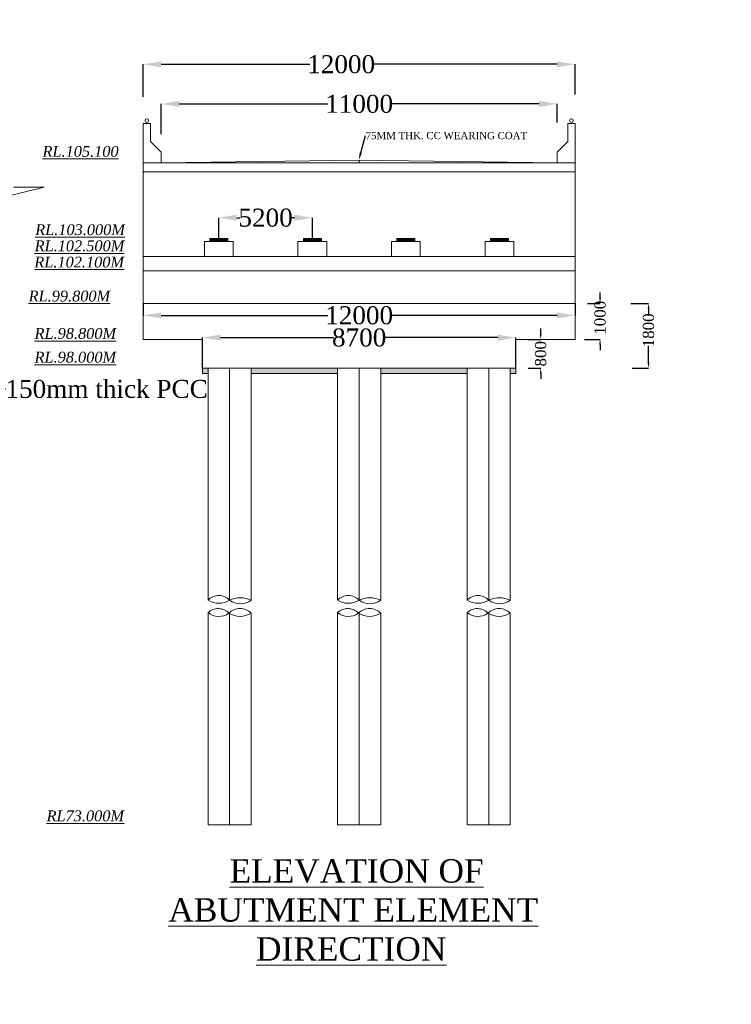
# Model space of a CAD drawing. Header units: millimetres. Extents: x -20950785 to 389010297, y -11535949 to 14056629.
# Tile 418 of 654: x 16639743 to 16679298, y -1454692 to -1399987. Entities that reach past the tile are written whole.
import ezdxf
from ezdxf import colors
from ezdxf.entities.mleader import LeaderData, LeaderLine
from ezdxf.math import Vec2, Vec3

# ---------------------------------------------------------------- set-up
doc = ezdxf.new("R2010")
doc.units = ezdxf.units.MM
doc.header["$LTSCALE"] = 60
doc.header["$MEASUREMENT"] = 0
doc.styles.add('PDF Arial Bold', font='times.ttf')
doc.styles.add('style1', font='txt.shx', dxfattribs={"height": 1})
doc.dimstyles.get("Standard").update_dxf_attribs({"dimtxt": 400, "dimasz": 215, "dimexe": 0.18, "dimexo": 0.0625, "dimgap": 0.09, "dimtad": 0, "dimtih": 1, "dimtoh": 1, "dimdec": 0, "dimzin": 4, "dimdsep": 46, "dimtxsty": 'Standard', "dimblk": 'OPEN90', "dimcen": 0, "dimadec": 0, "dimazin": 1, "dimtfac": 1, "dimtdec": 0, "dimtix": 1, "dimtofl": 0, "dimtmove": 0, "dimatfit": 3, "dimldrblk": 'OPEN30', "dimfxl": 1, "dimtolj": 1, "dimtzin": 0, "dimarcsym": 0})

# ---------------------------------------------------------------- blocks, each defined once
blk = doc.blocks.new('*D2620')
at = {"color": 0, "linetype": 'Continuous', "lineweight": -2, "ltscale": 2, "transparency": 16777216}
for p, q in [((16650812, -1412148), (16650812, -1410992)), ((16651812, -1410992), (16651997, -1410992)), ((16655012, -1410992), (16654827, -1410992)), ((16656012, -1412148), (16656012, -1410992))]:
    blk.add_line(p, q, dxfattribs=at)
at = {"color": 0, "linetype": 'Continuous', "lineweight": 9, "ltscale": 2, "transparency": 16777216}
for points in [[(16651812, -1410825), (16651812, -1411159), (16650812, -1410992)], [(16655012, -1410825), (16655012, -1411159), (16656012, -1410992)]]:
    blk.add_solid(points, dxfattribs=at)
at = {"layer": 'Defpoints', "color": 0, "linetype": 'Continuous', "lineweight": 9, "ltscale": 2, "transparency": 16777216}
for p in [(16656012, -1410992), (16650812, -1412148), (16656012, -1412148)]:
    blk.add_point(p, dxfattribs=at)
at = {"color": 0, "linetype": 'Continuous', "lineweight": 9, "ltscale": 2, "transparency": 16777216, "insert": (16653412, -1410992), "char_height": 1000, "attachment_point": 5, "style": 'PDF Arial Bold'}
blk.add_mtext('\\A1;5200', dxfattribs=at)
blk = doc.blocks.new('*D2516')
at = {"color": 0, "linetype": 'Continuous', "lineweight": -2, "ltscale": 2, "transparency": 16777216}
for p, q in [((16646612, -1415748), (16646612, -1416417)), ((16670612, -1415748), (16670612, -1416417)), ((16647612, -1416416), (16656879, -1416416)), ((16669612, -1416416), (16660345, -1416416))]:
    blk.add_line(p, q, dxfattribs=at)
at = {"color": 0, "linetype": 'Continuous', "lineweight": 9, "ltscale": 2, "transparency": 16777216}
for points in [[(16647612, -1416250), (16647612, -1416583), (16646612, -1416416)], [(16669612, -1416250), (16669612, -1416583), (16670612, -1416416)]]:
    blk.add_solid(points, dxfattribs=at)
at = {"layer": 'Defpoints', "color": 0, "linetype": 'Continuous', "lineweight": 9, "ltscale": 2, "transparency": 16777216}
for p in [(16646612, -1415748), (16670612, -1415748), (16646612, -1416416)]:
    blk.add_point(p, dxfattribs=at)
at = {"color": 0, "linetype": 'Continuous', "lineweight": 9, "ltscale": 2, "transparency": 16777216, "insert": (16658612, -1416416), "char_height": 1000, "attachment_point": 5, "style": 'PDF Arial Bold'}
blk.add_mtext('\\A1;12000', dxfattribs=at)
blk = doc.blocks.new('*D2517')
at = {"color": 0, "linetype": 'Continuous', "lineweight": -2, "ltscale": 2, "transparency": 16777216}
for p, q in [((16649912, -1419348), (16649912, -1417651)), ((16650912, -1417651), (16657206, -1417651)), ((16666312, -1417651), (16660017, -1417651)), ((16667312, -1419348), (16667312, -1417651))]:
    blk.add_line(p, q, dxfattribs=at)
at = {"color": 0, "linetype": 'Continuous', "lineweight": 9, "ltscale": 2, "transparency": 16777216}
for points in [[(16650912, -1417484), (16650912, -1417817), (16649912, -1417651)], [(16666312, -1417484), (16666312, -1417817), (16667312, -1417651)]]:
    blk.add_solid(points, dxfattribs=at)
at = {"layer": 'Defpoints', "color": 0, "linetype": 'Continuous', "lineweight": 9, "ltscale": 2, "transparency": 16777216}
for p in [(16649912, -1417651), (16649912, -1419348), (16667312, -1419348)]:
    blk.add_point(p, dxfattribs=at)
at = {"color": 0, "linetype": 'Continuous', "lineweight": 9, "ltscale": 2, "transparency": 16777216, "insert": (16658612, -1417651), "char_height": 1000, "attachment_point": 5, "style": 'PDF Arial Bold'}
blk.add_mtext('\\A1;8700', dxfattribs=at)
blk = doc.blocks.new('*D2564')
at = {"color": 0, "linetype": 'Continuous', "lineweight": -2, "ltscale": 2, "transparency": 16777216}
for p, q in [((16647612, -1406339), (16647612, -1404666)), ((16648612, -1404667), (16656879, -1404667)), ((16668612, -1404667), (16660345, -1404667)), ((16669612, -1405702), (16669612, -1404666))]:
    blk.add_line(p, q, dxfattribs=at)
at = {"color": 0, "linetype": 'Continuous', "lineweight": 9, "ltscale": 2, "transparency": 16777216}
for points in [[(16648612, -1404500), (16648612, -1404833), (16647612, -1404667)], [(16668612, -1404500), (16668612, -1404833), (16669612, -1404667)]]:
    blk.add_solid(points, dxfattribs=at)
at = {"layer": 'Defpoints', "color": 0, "linetype": 'Continuous', "lineweight": 9, "ltscale": 2, "transparency": 16777216}
for p in [(16647612, -1404667), (16669612, -1405702), (16647612, -1406339)]:
    blk.add_point(p, dxfattribs=at)
at = {"color": 0, "linetype": 'Continuous', "lineweight": 9, "ltscale": 2, "transparency": 16777216, "insert": (16658612, -1404667), "char_height": 1000, "attachment_point": 5, "style": 'PDF Arial Bold'}
blk.add_mtext('\\A1;11000', dxfattribs=at)
blk = doc.blocks.new('*D2565')
at = {"color": 0, "linetype": 'Continuous', "lineweight": -2, "ltscale": 2, "transparency": 16777216}
for p, q in [((16646612, -1404280), (16646612, -1402466)), ((16647612, -1402467), (16655879, -1402467)), ((16669612, -1402467), (16659345, -1402467)), ((16670612, -1404148), (16670612, -1402466))]:
    blk.add_line(p, q, dxfattribs=at)
at = {"color": 0, "linetype": 'Continuous', "lineweight": 9, "ltscale": 2, "transparency": 16777216}
for points in [[(16647612, -1402300), (16647612, -1402633), (16646612, -1402467)], [(16669612, -1402300), (16669612, -1402633), (16670612, -1402467)]]:
    blk.add_solid(points, dxfattribs=at)
at = {"layer": 'Defpoints', "color": 0, "linetype": 'Continuous', "lineweight": 9, "ltscale": 2, "transparency": 16777216}
for p in [(16646612, -1402467), (16670612, -1404148), (16646612, -1404280)]:
    blk.add_point(p, dxfattribs=at)
at = {"color": 0, "linetype": 'Continuous', "lineweight": 9, "ltscale": 2, "transparency": 16777216, "insert": (16657612, -1402467), "char_height": 1000, "attachment_point": 5, "style": 'PDF Arial Bold'}
blk.add_mtext('\\A1;12000', dxfattribs=at)
blk = doc.blocks.new('*D2566')
at = {"color": 0, "linetype": 'Continuous', "lineweight": -2, "ltscale": 2, "transparency": 16777216}
for p, q in [((16673718, -1415748), (16674699, -1415748)), ((16674698, -1416048), (16674698, -1416396)), ((16674698, -1419048), (16674698, -1418100)), ((16673782, -1419348), (16674699, -1419348))]:
    blk.add_line(p, q, dxfattribs=at)
at = {"color": 0, "linetype": 'Continuous', "lineweight": 9, "ltscale": 2, "transparency": 16777216}
for points in [[(16674648, -1416048), (16674748, -1416048), (16674698, -1415748)], [(16674648, -1419048), (16674748, -1419048), (16674698, -1419348)]]:
    blk.add_solid(points, dxfattribs=at)
at = {"layer": 'Defpoints', "color": 0, "linetype": 'Continuous', "lineweight": 9, "ltscale": 2, "transparency": 16777216}
for p in [(16673718, -1415748), (16673782, -1419348), (16674698, -1419348)]:
    blk.add_point(p, dxfattribs=at)
at = {"color": 0, "linetype": 'Continuous', "lineweight": 9, "ltscale": 2, "transparency": 16777216, "insert": (16674698, -1417248), "char_height": 500, "attachment_point": 5, "rotation": 90, "style": 'PDF Arial Bold'}
blk.add_mtext('\\A1;{\\H1.25x;1800}', dxfattribs=at)
blk = doc.blocks.new('*D2570')
at = {"color": 0, "linetype": 'Continuous', "lineweight": -2, "ltscale": 2, "transparency": 16777216}
for p, q in [((16668702, -1417448), (16668702, -1417148)), ((16668007, -1417748), (16668702, -1417748)), ((16668007, -1419348), (16668702, -1419348)), ((16668702, -1419648), (16668702, -1419948))]:
    blk.add_line(p, q, dxfattribs=at)
at = {"color": 0, "linetype": 'Continuous', "lineweight": 9, "ltscale": 2, "transparency": 16777216}
for points in [[(16668652, -1417448), (16668752, -1417448), (16668702, -1417748)], [(16668652, -1419648), (16668752, -1419648), (16668702, -1419348)]]:
    blk.add_solid(points, dxfattribs=at)
at = {"layer": 'Defpoints', "color": 0, "linetype": 'Continuous', "lineweight": 9, "ltscale": 2, "transparency": 16777216}
for p in [(16668007, -1417748), (16668007, -1419348), (16668702, -1419348)]:
    blk.add_point(p, dxfattribs=at)
at = {"color": 0, "linetype": 'Continuous', "lineweight": 9, "ltscale": 2, "transparency": 16777216, "insert": (16668702, -1418548), "char_height": 500, "attachment_point": 5, "rotation": 90, "style": 'PDF Arial Bold'}
blk.add_mtext('\\A1;{\\H1.25x;800}', dxfattribs=at)
blk = doc.blocks.new('*D2571')
at = {"color": 0, "linetype": 'Continuous', "lineweight": -2, "ltscale": 2, "transparency": 16777216}
for p, q in [((16672002, -1415448), (16672002, -1415148)), ((16671307, -1415748), (16672002, -1415748)), ((16671138, -1417748), (16672002, -1417748)), ((16672002, -1418048), (16672002, -1418348))]:
    blk.add_line(p, q, dxfattribs=at)
at = {"color": 0, "linetype": 'Continuous', "lineweight": 9, "ltscale": 2, "transparency": 16777216}
for points in [[(16671952, -1415448), (16672052, -1415448), (16672002, -1415748)], [(16671952, -1418048), (16672052, -1418048), (16672002, -1417748)]]:
    blk.add_solid(points, dxfattribs=at)
at = {"layer": 'Defpoints', "color": 0, "linetype": 'Continuous', "lineweight": 9, "ltscale": 2, "transparency": 16777216}
for p in [(16671307, -1415748), (16671138, -1417748), (16672002, -1417748)]:
    blk.add_point(p, dxfattribs=at)
at = {"color": 0, "linetype": 'Continuous', "lineweight": 9, "ltscale": 2, "transparency": 16777216, "insert": (16672002, -1416548), "char_height": 500, "attachment_point": 5, "rotation": 90, "style": 'PDF Arial Bold'}
blk.add_mtext('\\A1;{\\H1.25x;1000}', dxfattribs=at)

msp = doc.modelspace()

# ---------------------------------------------------------------- hatches: boundary and pattern name
at = {"linetype": 'Continuous', "lineweight": 9, "ltscale": 2}
h = msp.add_hatch(dxfattribs=at)
h.set_pattern_fill('ANSI31', scale=2)
h.set_pattern_definition([(45, (-7568291.64764, 2002604.9354), (-0.1767766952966, 0.1767766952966), [])])
h.paths.add_polyline_path([(16651311.7, -1412148.06), (16650311.7, -1412148.06), (16650311.7, -1412308.06), (16651311.7, -1412308.06)])
h = msp.add_hatch(dxfattribs=at)
h.set_pattern_fill('ANSI31', scale=20)
h.set_pattern_definition([(45, (16655868.3524, -1412198.0646), (-1.76776695, 1.76776695), [])])
h.paths.add_polyline_path([(16656511.7, -1412148.06), (16655511.7, -1412148.06), (16655511.7, -1412308.06), (16656511.7, -1412308.06)])
h.paths.add_polyline_path([(16661711.7, -1412148.06), (16660711.7, -1412148.06), (16660711.7, -1412308.06), (16661711.7, -1412308.06)])
h.paths.add_polyline_path([(16666911.7, -1412148.06), (16665911.7, -1412148.06), (16665911.7, -1412308.06), (16666911.7, -1412308.06)])
h = msp.add_hatch(dxfattribs=at)
h.set_pattern_fill('AR-CONC', scale=50)
h.set_pattern_definition([(50, (165763.2, -1018792.62), (358.6300913, -31.3760675), [37.5, -412.5]), (355, (165763.2, -1018792.6), (-69.375667, 376.096067), [30, -330]), (100.4514445, (165793.1, -1018795.23), (289.254423, 344.7199955), [31.870096, -350.571056]), (46.1842, (165763.2, -1018692.6), (533.620665, -82.75964), [56.25, -618.75]), (96.6356355, (165807.67, -1018699.5), (467.330973, 487.0593), [47.805171, -525.85688]), (351.184164, (165763.2, -1018692.6), (467.330973, 487.0593), [45, -495]), (21, (165813.2, -1018717.62), (298.453526, -201.3094453), [37.5, -412.5]), (326, (165813.2, -1018717.6), (121.657666, 362.5750225), [30, -330]), (71.4514447, (165838.07, -1018734.4), (420.1111884, 161.2655764), [31.870095, -350.571056]), (37.5, (165763.2, -1018792.62), (6.0799277, 166.4469269), [0, -326, 0, -335, 0, -331.25]), (7.5, (165763.2, -1018792.62), (131.5347687, 197.205856), [0, -191, 0, -318.5, 0, -126.25]), (327.5, (165651.7, -1018792.62), (266.9112181, -11.2774359), [0, -125, 0, -390, 0, -517.5]), (317.5, (165601.7, -1018792.62), (291.5930847, 50.0524912), [0, -162.5, 0, -259, 0, -367.5])])
h.paths.add_polyline_path([(16657411.7, -1419348.06), (16652611.7, -1419348.06), (16652611.7, -1419648.06), (16657411.7, -1419648.06)])
h.paths.add_polyline_path([(16664611.7, -1419348.06), (16659811.7, -1419348.06), (16659811.7, -1419648.06), (16664611.7, -1419648.06)])
h.paths.add_polyline_path([(16667311.7, -1419348.06), (16667011.7, -1419348.06), (16667011.7, -1419648.06), (16667311.7, -1419648.06)])
h.paths.add_polyline_path([(16650211.7, -1419348.06), (16649911.7, -1419348.06), (16649911.7, -1419648.06), (16650211.7, -1419648.06)])
h.paths.add_polyline_path([(16634769.37, -1419348.06), (16629969.37, -1419348.06), (16629969.37, -1419648.06), (16634769.37, -1419648.06)])
h.paths.add_polyline_path([(16637469.37, -1419348.06), (16637169.37, -1419348.06), (16637169.37, -1419648.06), (16637469.37, -1419648.06)])
h.paths.add_polyline_path([(16627569.37, -1419348.06), (16622769.37, -1419348.06), (16622769.37, -1419648.06), (16627569.37, -1419648.06)])
h.paths.add_polyline_path([(16620369.37, -1419348.06), (16620069.37, -1419348.06), (16620069.37, -1419648.06), (16620369.37, -1419648.06)])

# ---------------------------------------------------------------- linework, layer by layer
at = {"color": 7, "linetype": 'Continuous', "lineweight": 9, "ltscale": 2}
for p, q in [((16646611.7, -1407948.06), (16646611.7, -1405748.06)), ((16646611.7, -1405748.06), (16647011.7, -1405748.06)), ((16647011.7, -1405748.06), (16647011.7, -1406748.06)), ((16670611.7, -1405748.06), (16670211.7, -1405748.06)), ((16670211.7, -1405748.06), (16670211.7, -1406748.06)), ((16670611.7, -1407948.06), (16670611.7, -1405748.06)), ((16647011.7, -1406748.06), (16647611.7, -1407348.06)), ((16670211.7, -1406748.06), (16669611.7, -1407348.06)), ((16647611.7, -1407948.06), (16647611.7, -1407348.06)), ((16669611.7, -1407948.06), (16669611.7, -1407348.06)), ((16646611.7, -1415748.06), (16646611.7, -1407798.06)), ((16670611.7, -1407948.06), (16646611.7, -1407948.06)), ((16658611.7, -1407798.06), (16647611.7, -1407948.06)), ((16658611.7, -1407798.06), (16658611.7, -1407948.06)), ((16658611.7, -1407798.06), (16669611.7, -1407948.06)), ((16670611.7, -1415748.06), (16670611.7, -1407798.06)), ((16670611.7, -1408448.06), (16646611.7, -1408448.06)), ((16641102.03, -1409297.21), (16637971.7, -1410056.21)), ((16639393.03, -1409297.21), (16641102.03, -1409297.21)), ((16651611.7, -1412308.06), (16650011.7, -1412308.06)), ((16650011.7, -1413148.06), (16650011.7, -1412308.06)), ((16650311.7, -1412308.06), (16650311.7, -1412148.06)), ((16651311.7, -1412148.06), (16650311.7, -1412148.06)), ((16651311.7, -1412308.06), (16651311.7, -1412148.06)), ((16651611.7, -1413148.06), (16651611.7, -1412308.06)), ((16656811.7, -1412308.06), (16655211.7, -1412308.06)), ((16655211.7, -1413148.06), (16655211.7, -1412308.06)), ((16655511.7, -1412308.06), (16655511.7, -1412148.06)), ((16656511.7, -1412148.06), (16655511.7, -1412148.06)), ((16656511.7, -1412308.06), (16656511.7, -1412148.06)), ((16656811.7, -1413148.06), (16656811.7, -1412308.06)), ((16662011.7, -1412308.06), (16660411.7, -1412308.06)), ((16660411.7, -1413148.06), (16660411.7, -1412308.06)), ((16660711.7, -1412308.06), (16660711.7, -1412148.06)), ((16661711.7, -1412148.06), (16660711.7, -1412148.06)), ((16661711.7, -1412308.06), (16661711.7, -1412148.06)), ((16662011.7, -1413148.06), (16662011.7, -1412308.06)), ((16667211.7, -1412308.06), (16665611.7, -1412308.06)), ((16665611.7, -1413148.06), (16665611.7, -1412308.06)), ((16665911.7, -1412308.06), (16665911.7, -1412148.06)), ((16666911.7, -1412148.06), (16665911.7, -1412148.06)), ((16666911.7, -1412308.06), (16666911.7, -1412148.06)), ((16667211.7, -1413148.06), (16667211.7, -1412308.06)), ((16670611.7, -1413148.06), (16646611.7, -1413148.06)), ((16670611.7, -1413948.06), (16646611.7, -1413948.06)), ((16670611.7, -1415748.06), (16646611.7, -1415748.06)), ((16646611.7, -1417748.06), (16646611.7, -1415748.06)), ((16646611.7, -1417748.06), (16646611.7, -1415748.06)), ((16670611.7, -1415748.06), (16670611.7, -1417748.06)), ((16670611.7, -1417748.06), (16670611.7, -1415748.06)), ((16649911.7, -1417748.06), (16646611.7, -1417748.06)), ((16649911.7, -1417748.06), (16649911.7, -1419348.06)), ((16667311.7, -1417748.06), (16667311.7, -1419348.06)), ((16670611.7, -1417748.06), (16667311.7, -1417748.06)), ((16667311.7, -1419348.06), (16649911.7, -1419348.06)), ((16649911.7, -1419348.06), (16649911.7, -1419648.06)), ((16650211.7, -1432238.29), (16650211.7, -1419348.06)), ((16651411.7, -1432238.29), (16651411.7, -1419348.06)), ((16652611.7, -1432238.29), (16652611.7, -1419348.06)), ((16657411.7, -1432238.29), (16657411.7, -1419348.06)), ((16658611.7, -1432238.29), (16658611.7, -1419348.06)), ((16659811.7, -1432238.29), (16659811.7, -1419348.06)), ((16664611.7, -1432238.29), (16664611.7, -1419348.06)), ((16665811.7, -1432238.29), (16665811.7, -1419348.06)), ((16667011.7, -1432238.29), (16667011.7, -1419348.06)), ((16667311.7, -1419348.06), (16667311.7, -1419648.06)), ((16650211.7, -1419648.06), (16649911.7, -1419648.06)), ((16657411.7, -1419648.06), (16652611.7, -1419648.06)), ((16664611.7, -1419648.06), (16659811.7, -1419648.06)), ((16667311.7, -1419648.06), (16667011.7, -1419648.06)), ((16650211.7, -1444715.54), (16650211.7, -1432930.54)), ((16651411.7, -1444715.54), (16651411.7, -1432924.55)), ((16652611.7, -1444715.54), (16652611.7, -1432964.21)), ((16657411.7, -1444715.54), (16657411.7, -1432930.54)), ((16658611.7, -1444715.54), (16658611.7, -1432924.55)), ((16659811.7, -1444715.54), (16659811.7, -1432964.21)), ((16664611.7, -1444715.54), (16664611.7, -1432930.54)), ((16665811.7, -1444715.54), (16665811.7, -1432924.55)), ((16667011.7, -1444715.54), (16667011.7, -1432964.21)), ((16650211.7, -1444715.54), (16652611.7, -1444715.54)), ((16657411.7, -1444715.54), (16659811.7, -1444715.54)), ((16664611.7, -1444715.54), (16667011.7, -1444715.54))]:
    msp.add_line(p, q, dxfattribs=at)
for centre in [(16646811.7, -1405592.06), (16670411.7, -1405592.06)]:
    msp.add_circle(centre, 100, dxfattribs=at)
at = {"color": 7, "linetype": 'Continuous', "lineweight": 9}
for centre, radius, start, end in [((16650811.7, -1432803.67), 824.41, 43.298588, 136.701412), ((16652011.7, -1433494.57), 1392.2, 64.47076, 115.52924), ((16658011.7, -1432803.67), 824.41, 43.298588, 136.701412), ((16659211.7, -1433494.57), 1392.2, 64.47076, 115.52924), ((16665211.7, -1432803.67), 824.41, 43.298588, 136.701412), ((16666411.7, -1433494.57), 1392.2, 64.47076, 115.52924), ((16650811.7, -1431288.5), 1123.43, 237.718709, 302.281291), ((16650774.11, -1433519.62), 814.45, 42.995614, 133.673132), ((16651990.76, -1433578.12), 873.19, 44.673197, 135.326803), ((16652011.7, -1431459.25), 983.31, 232.39741, 307.60259), ((16658011.7, -1431288.5), 1123.43, 237.718709, 302.281291), ((16657974.11, -1433519.62), 814.45, 42.995614, 133.673132), ((16659190.76, -1433578.12), 873.19, 44.673197, 135.326803), ((16659211.7, -1431459.25), 983.31, 232.39741, 307.60259), ((16665211.7, -1431288.5), 1123.43, 237.718709, 302.281291), ((16665174.11, -1433519.62), 814.45, 42.995614, 133.673132), ((16666390.76, -1433578.12), 873.19, 44.673197, 135.326803), ((16666411.7, -1431459.25), 983.31, 232.39741, 307.60259), ((16650813.49, -1432165.37), 973.46, 231.815292, 304.853454), ((16651990.76, -1431942.04), 1196, 238.722251, 301.277749), ((16658013.49, -1432165.37), 973.46, 231.815292, 304.853454), ((16659190.76, -1431942.04), 1196, 238.722251, 301.277749), ((16665213.49, -1432165.37), 973.46, 231.815292, 304.853454), ((16666390.76, -1431942.04), 1196, 238.722251, 301.277749)]:
    msp.add_arc(centre, radius, start, end, dxfattribs=at)

# ---------------------------------------------------------------- texts
at = {"linetype": 'Continuous', "lineweight": 9, "insert": (14548796.31, -1389262.61, -64476.19), "char_height": 10000, "width": 426432.7641, "attachment_point": 1, "style": 'style1'}
msp.add_mtext('\\pi37433.97777;{\\fVerdana|b0|i0|c0|p34;CONSTRUCTION OF HIGH  LEVEL BRIDGE ACROSS \\P\\pi13491.73465;KALIBEDA NALLA IN KM-2/10 ON MAKDI-HIRAPUR ROAD.\\fTimes New Roman|b0|i0|c0|p18;   }', dxfattribs=at)
at = {"color": 7, "linetype": 'Continuous', "lineweight": 9, "ltscale": 2, "char_height": 600, "width": 3864.4837, "attachment_point": 3, "style": 'PDF Arial Bold'}
for s, insert in [('{\\fTimes New Roman|b0|i1|c0|p18;\\LRL.105.100 }', (16645241.53, -1407004.06)), ('{\\fTimes New Roman|b0|i1|c0|p18;\\LRL.103.000M}', (16645591.53, -1411354.06)), ('{\\fTimes New Roman|b0|i1|c0|p18;\\LRL.102.500M}', (16645558.55, -1412251.68)), ('{\\fTimes New Roman|b0|i1|c0|p18;\\LRL.102.100M}', (16645541.53, -1413154.06)), ('{\\fTimes New Roman|b0|i1|c0|p18;\\LRL.99.800M}', (16644771.17, -1415042.06)), ('{\\fTimes New Roman|b0|i1|c0|p18;\\LRL.98.800M}', (16645099.84, -1417119.3)), ('{\\fTimes New Roman|b0|i1|c0|p18;\\LRL.98.000M}', (16645099.84, -1418436.34)), ('{\\fTimes New Roman|b0|i1|c0|p18;\\LRL73.000M}', (16645541.53, -1443921.54))]:
    msp.add_mtext(s, dxfattribs=dict(at, insert=insert))
at = {"linetype": 'Continuous', "lineweight": 9, "insert": (16645498.57, -1446630.53), "char_height": 1300, "width": 25045.2677, "attachment_point": 1}
msp.add_mtext('\\pi5418.09167,t45718.09167;{\\fTimes New Roman|b0|i0|c0|p18;\\L ELEVATION OF \\P\\pi2504.57329,t42804.57329;ABUTMENT ELEMENT \\P\\pi7381.21352,t47681.21352;DIRECTION}', dxfattribs=at)

# ---------------------------------------------------------------- dimensions: what is measured, and where the dimension line sits
at = {"color": 7, "linetype": 'Continuous', "lineweight": 9, "ltscale": 2}
for base, p1, p2, text, picture, middle in [((16646611.7, -1402466.62), (16670611.7, -1404147.62), (16646611.7, -1404279.62), '12000', '*D2565', (16657611.7, -1402466.62)), ((16647611.7, -1404666.62), (16669611.7, -1405701.62), (16647611.7, -1406338.62), '11000', '*D2564', (16658611.7, -1404666.62))]:
    dim = msp.add_linear_dim(base=base, p1=p1, p2=p2, text=text, dimstyle='Standard', override={"dimtxt": 1000, "dimasz": 1000, "dimtxsty": 'PDF Arial Bold', "dimfxl": 300}, dxfattribs=at)
    dim.commit()
    dim.dimension.update_dxf_attribs({"geometry": picture, "text_midpoint": middle, "dimtype": 160})
dim = msp.add_linear_dim(base=(16656011.7, -1410992.06), p1=(16650811.7, -1412148.06), p2=(16656011.7, -1412148.06), dimstyle='Standard', override={"dimtxt": 1000, "dimasz": 1000, "dimtxsty": 'PDF Arial Bold', "dimfxl": 300}, dxfattribs=at)
dim.commit()
dim.dimension.update_dxf_attribs({"geometry": '*D2620', "text_midpoint": (16653411.7, -1410992.06)})
for base, p1, p2, text, picture, middle in [((16672002.23, -1417748.06), (16671307.05, -1415748.06), (16671138.05, -1417748.06), '{\\H1.25x;1000}', '*D2571', (16672002.23, -1416548.06)), ((16674698.37, -1419348.06), (16673718.37, -1415748.06), (16673781.7, -1419348.06), '{\\H1.25x;1800}', '*D2566', (16674698.37, -1417248.06)), ((16668702.23, -1419348.06), (16668007.05, -1417748.06), (16668007.05, -1419348.06), '{\\H1.25x;800}', '*D2570', (16668702.23, -1418548.06))]:
    dim = msp.add_linear_dim(base=base, p1=p1, p2=p2, angle=90, text=text, dimstyle='Standard', override={"dimtxt": 500, "dimasz": 300, "dimtxsty": 'PDF Arial Bold', "dimfxl": 300}, dxfattribs=at)
    dim.commit()
    dim.dimension.update_dxf_attribs({"geometry": picture, "text_midpoint": middle, "dimtype": 160, "text_rotation": 90})
for base, p1, p2, text, picture, middle in [((16646611.7, -1416416.38), (16670611.7, -1415748.06), (16646611.7, -1415748.06), '12000', '*D2516', (16658611.7, -1416416.38)), ((16649911.7, -1417650.71), (16667311.7, -1419348.06), (16649911.7, -1419348.06), '8700', '*D2517', (16658611.7, -1417650.71))]:
    dim = msp.add_linear_dim(base=base, p1=p1, p2=p2, text=text, dimstyle='Standard', override={"dimtxt": 1000, "dimasz": 1000, "dimtxsty": 'PDF Arial Bold', "dimfxl": 300}, dxfattribs=at)
    dim.commit()
    dim.dimension.update_dxf_attribs({"geometry": picture, "text_midpoint": middle})

# ---------------------------------------------------------------- leaders
ml = msp.add_multileader_mtext('Standard', dxfattribs=at)
ml.set_content('{\\fTimes New Roman|b0|i0|c0|p18;75MM THK. CC WEARING COAT }', color=7)
ml.set_leader_properties()
ml.build(insert=Vec2(0, 0))
ml.multileader.update_dxf_attribs({"has_dogleg": 0, "text_right_attachment_type": 6, "dogleg_length": 0.36, "arrow_head_size": 400})
ctx = ml.context
ctx.base_point, ctx.char_height, ctx.arrow_head_size, ctx.landing_gap_size, ctx.plane_origin = Vec3(16658973.82, -1406430.31), 400, 400, 0.18, Vec3(16669334.4, -1407730.19)
ctx.right_attachment = 6
notes = []
notes.append((ctx, [(0, (1, 1, 0), (16658973.1, -1406430.31), (1, 0), 0.72, [(0, [(16658591.88, -1407778.24)], 0, [])])]))
ctx.mtext.insert, ctx.mtext.flow_direction = Vec3(16658974, -1406225.84), 5
ml = msp.add_multileader_mtext('Standard', dxfattribs=at)
ml.set_content('{\\fTimes New Roman|b0|i0|c0|p18;\\C256;150mm thick PCC}', color=7)
ml.set_leader_properties()
ml.build(insert=Vec2(0, 0))
ml.multileader.update_dxf_attribs({"text_right_attachment_type": 6, "dogleg_length": 0.36, "arrow_head_size": 500})
ctx = ml.context
ctx.base_point, ctx.char_height, ctx.arrow_head_size, ctx.landing_gap_size, ctx.plane_origin = Vec3(16638953.11, -1420511.96), 1000, 500, 0.09, Vec3(16637469.37, -1419548.06)
ctx.right_attachment = 6
notes.append((ctx, [(0, (1, 1, 0), (16638952.75, -1420511.96), (1, 0), 0.36, [(0, [(16637469.37, -1419548.06)], 0, [])])]))
ctx.mtext.insert, ctx.mtext.flow_direction = Vec3(16638953.2, -1420000.78), 5
for ctx, leaders in notes:
    for number, flags, end, landing, length, lines in leaders:
        leader = LeaderData()
        leader.index, (leader.has_last_leader_line, leader.has_dogleg_vector, leader.attachment_direction) = number, flags
        leader.last_leader_point, leader.dogleg_vector, leader.dogleg_length = Vec3(end), Vec3(landing), length
        for number, points, colour, breaks in lines:
            line = LeaderLine()
            line.index, line.vertices, line.color, line.breaks = number, Vec3.list(points), colors.encode_raw_color(colour), breaks
            leader.lines.append(line)
        ctx.leaders.append(leader)

doc.saveas('drawing.dxf')
